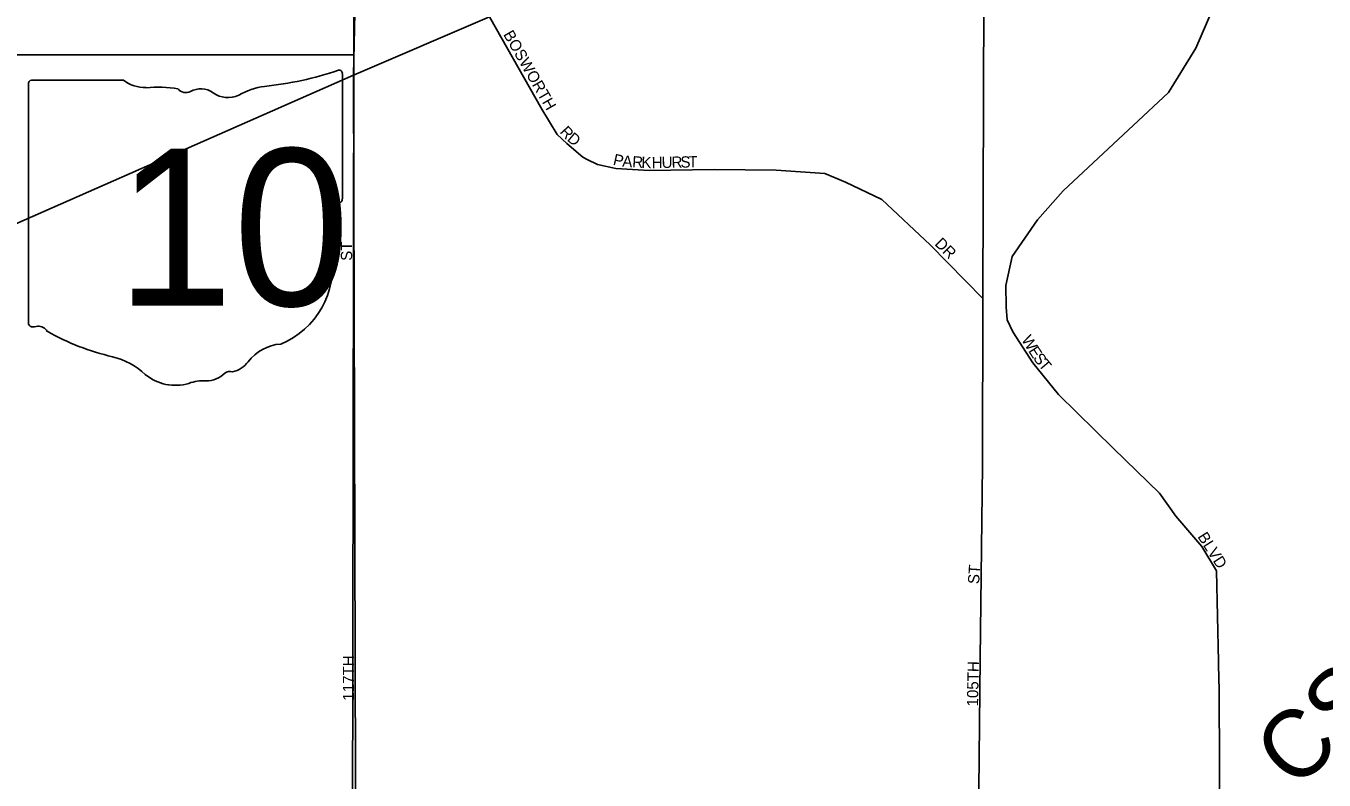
# Model space of a CAD drawing. Extents: x 2010165 to 2382125, y 1060529 to 1407316.
# Drawn here: x 2167540 to 2173298, y 1258881 to 1262223 of the extents above; entities that cross this region are included whole.
import ezdxf

# ---------------------------------------------------------------- set-up
doc = ezdxf.new("R2010")
doc.units = 0
for name, color, linetype in [('GM_X_City_Street', 7, 'Continuous'), ('GM_X_City_Street_Text', 7, 'Continuous'), ('GM_X_Rail_Line_Text', 7, 'Continuous'), ('GM_X_Section', 7, 'Continuous'), ('GM_X_State_Location', 7, 'Continuous'), ('GM_X_State_Route', 7, 'Continuous'), ('GM_X_State_Shield', 7, 'Continuous')]:
    doc.layers.add(name, color=color, linetype=linetype)

msp = doc.modelspace()

# ---------------------------------------------------------------- linework, layer by layer
at = {"layer": 'GM_X_City_Street'}
for points in [[(2171888.2, 1260977.3), (2171886.1, 1261072.2), (2171915.2, 1261200.9), (2172027.3, 1261362.8), (2172141.4, 1261491.5), (2172608.3, 1261928.4), (2172728.7, 1262123.5), (2172828.3, 1262354), (2172860.5, 1262502.4), (2172870.8, 1262587.5), (2172872.9, 1263330.6), (2172862.3, 1263395.8), (2172854, 1263447.7), (2172821.3, 1263533.9), (2172759.5, 1263668.1)], [(2171784, 1261014.4), (2171792.5, 1263245.3)], [(2168992.7, 1262004.1), (2169005.9, 1262628.2), (2169003.3, 1263031.2)], [(2169595.8, 1262263.4), (2169827.8, 1261853.7), (2169896.4, 1261741.2), (2169938.8, 1261702.1), (2170010.5, 1261640.9), (2170030, 1261630.9)], [(2169620, 1256446.7), (2169160.2, 1256926.8), (2169072.8, 1257028.9), (2169019.9, 1257134.6), (2168999.9, 1257267.6), (2169000, 1257607.2), (2169003.6, 1258381), (2168992.7, 1262004.1)], [(2170030, 1261630.9), (2170074.7, 1261608), (2170156.6, 1261591.2), (2170303.7, 1261581.9), (2170592.8, 1261586.1), (2170867, 1261584), (2171083.1, 1261568.3), (2171175, 1261530.9), (2171336.4, 1261453.9), (2171550.6, 1261253.3), (2171784, 1261014.4)], [(2171773.3, 1259419.6), (2171782.3, 1260274.6), (2171784, 1261014.4)], [(2172829.6, 1259406.8), (2172821.3, 1259807.7), (2172755.4, 1259915.2), (2172640.1, 1260049.9), (2172568.6, 1260152.4), (2172363.5, 1260349.6), (2172120.7, 1260589), (2172006.5, 1260729.7), (2171917.3, 1260866.7), (2171892.4, 1260920.6), (2171888.2, 1260976.7), (2171888.2, 1260977.3)], [(2171652.6, 1258409.5), (2171693, 1258483.3), (2171739.9, 1258650.6), (2171767.1, 1258837.6), (2171773.3, 1259419.6)], [(2172833.7, 1258940.8), (2172832.3, 1259279.6), (2172830, 1259390.5), (2172829.6, 1259406.8)], [(2172735.2, 1258400.4), (2172739.9, 1258404.3), (2172784.3, 1258468.2), (2172826.6, 1258532.2), (2172835.1, 1258630.4), (2172834.1, 1258863.3), (2172833.8, 1258915.4), (2172833.7, 1258940.8)]]:
    msp.add_lwpolyline(points, dxfattribs=at)
at = {"layer": 'GM_X_Section'}
for points in [[(2165118.5, 1267421.7), (2168987.5, 1267415.3), (2168998.2, 1264750.7), (2168994, 1262095.2), (2165109.4, 1262095.2)], [(2168994, 1262095.2), (2168989.8, 1259493.4), (2168985.6, 1256877.9), (2165035.2, 1256877), (2165109.4, 1262095.2)]]:
    msp.add_lwpolyline(points, close=True, dxfattribs=at)
at = {"layer": 'GM_X_State_Route'}
for points in [[(2168992.7, 1262004.1), (2169595.8, 1262263.4), (2170699.9, 1262757.4), (2171792.5, 1263245.3), (2172759.5, 1263668.1), (2173023.2, 1263784.2), (2173045.4, 1263794.3)], [(2162558.3, 1259308.1), (2163169.9, 1259468), (2163261.3, 1259492.6), (2163502.1, 1259596.3), (2163848.5, 1259747.5), (2164661.9, 1260101.1), (2166111.5, 1260738.7), (2166193.4, 1260774.2), (2168992.7, 1262004.1)]]:
    msp.add_lwpolyline(points, dxfattribs=at)
at = {"layer": 'GM_X_State_Shield'}
for p, q in [((2167551.3, 1261964.7), (2167551.3, 1260908.1)), ((2167972.7, 1261982.9), (2167565, 1261982.9)), ((2168943.4, 1261456.4), (2168943.4, 1262009.1)), ((2168943.3, 1261456.5), (2168943.4, 1261456.4))]:
    msp.add_line(p, q, dxfattribs=at)
for centre, radius, start, end in [((2168447.5, 1263423.5), 1476.4, 275.84447, 288.90645), ((2168928, 1262011.4), 15.5, 351.86209, 97.738), ((2167567.2, 1261967), 16.1, 98.1301, 188.1301), ((2168069.8, 1262105.6), 156.4, 231.61951, 271.11188), ((2168635.8, 1261660.2), 297, 97.34618, 120.76885), ((2168121.6, 1261389.7), 561.6, 80.48669, 94.98827), ((2168249.1, 1261972.5), 45.1, 219.79206, 297.10237), ((2168315.4, 1261850.3), 93.8, 54.46668, 119.14113), ((2168436.5, 1262017.8), 112.9, 233.85621, 294.82819), ((2168939.8, 1261415.8), 24, 107.94398, 210.33697), ((2168926.9, 1261454.2), 16.6, 289.60381, 7.73413), ((2168787.3, 1261345.9), 144, 340.03296, 23.64957), ((2168999, 1261225), 104.8, 136.8065, 186.92959), ((2168530.2, 1261154.7), 369.3, 292.30889, 8.98584), ((2167567.4, 1260905.8), 16.3, 171.95839, 258.30661), ((2167569.8, 1261013.9), 124.2, 267.33899, 280.60386), ((2167595.2, 1260847.1), 44.8, 29.74838, 93.27175), ((2168160.5, 1261796.5), 1066.1, 240.41292, 257.1985), ((2168685.9, 1260611.5), 202.2, 94.40312, 142.57675), ((2167842.7, 1260433.4), 333.6, 47.18416, 75.83597), ((2168443.2, 1260660.4), 31.8, 65.75173, 132.64842), ((2168429.7, 1260805.7), 119.3, 282.87319, 323.27711), ((2168203.4, 1260841.9), 211.7, 230.70037, 286.29184), ((2168325.7, 1260476.6), 173.9, 85.69512, 111.20995), ((2168341.2, 1260762.8), 112.8, 268.77702, 315.54927)]:
    msp.add_arc(centre, radius, start, end, dxfattribs=at)

# ---------------------------------------------------------------- texts
at = {"layer": 'GM_X_City_Street_Text'}
for s, rotation, p in [('BOSWORTH', 299.83619, (2169655.6, 1262185.4)), ('R', 312.40602, (2169905.3, 1261751.3)), ('D', 320.07201, (2169937.2, 1261717.1)), ('P', 347.46823, (2170141.4, 1261608.1)), ('A', 356.24318, (2170184, 1261599.2)), ('R', 356.60532, (2170228.3, 1261596.3)), ('K', 357.87607, (2170269, 1261593.9)), ('H', 0.8154, (2170315.8, 1261592.2)), ('U', 1.13024, (2170360.1, 1261592.9)), ('R', 1.16947, (2170404.1, 1261593.8)), ('S', 1.1474, (2170443.7, 1261594.6)), ('T', 1.1474, (2170478.9, 1261595.3)), ('ST', 90, (2168986.8, 1261181.9)), ('DR', 315, (2171568.1, 1261254.6)), ('W', 300.96762, (2171954, 1260833.3)), ('E', 302.80442, (2171984.4, 1260782.8)), ('S', 306.47802, (2172005.4, 1260750.3)), ('T', 310.15163, (2172028.5, 1260719.3)), ('BLVD', 302.47035, (2172735.1, 1259959.8)), ('ST', 86.42535, (2171767.7, 1259748.1)), ('117TH', 90, (2168995.6, 1259232.7)), ('105TH', 88.83149, (2171763.2, 1259206.5))]:
    msp.add_text(s, height=50, rotation=rotation, dxfattribs=at).set_placement(p)
at = {"layer": 'GM_X_Rail_Line_Text'}
msp.add_text('CSX Transportation, Inc.', height=299, rotation=42.94165, dxfattribs=at).set_placement((2173168.4, 1258831))
at = {"layer": 'GM_X_State_Location'}
for s in ['r', 's']:
    msp.add_text(s, height=1, dxfattribs=at).set_placement((2168231.7, 1261366.2))
msp.add_text('10', height=1, rotation=0.00001, dxfattribs=at).set_placement((2167979.9, 1261293.4))
at = {"layer": 'GM_X_State_Shield'}
msp.add_text('10', height=696.1, dxfattribs=at).set_placement((2167941.6, 1260982.6))

doc.saveas('drawing.dxf')
